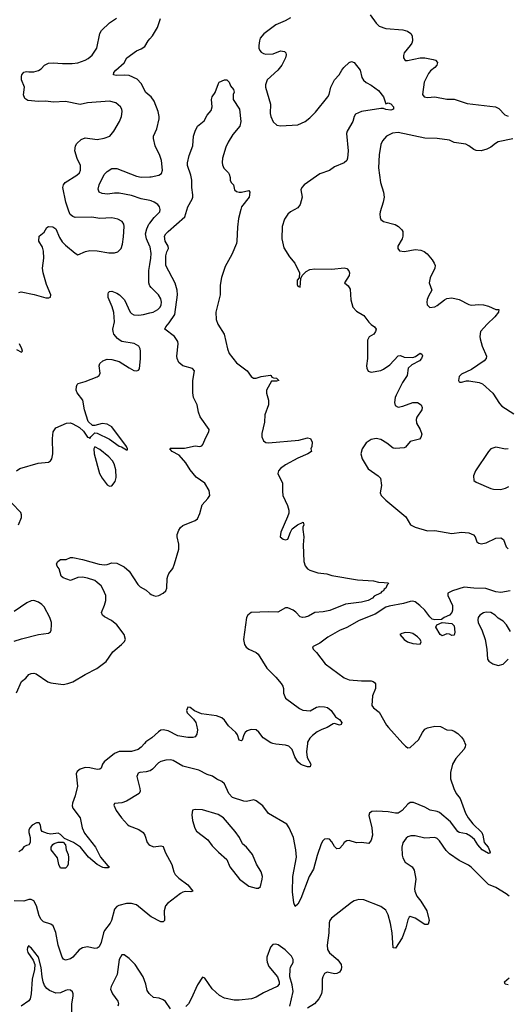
# Model space of a CAD drawing. Header units: inches. Extents: x 2134017 to 2292458, y 756222 to 916513.
# Tile 303 of 387: x 2238935 to 2242924, y 827865 to 835922. Entities that reach past the tile are written whole.
import ezdxf

# ---------------------------------------------------------------- set-up
doc = ezdxf.new("R2010")
doc.units = ezdxf.units.IN
doc.header["$MEASUREMENT"] = 0
for name, color, linetype in [('C2832', 7, 'Continuous'), ('C2833', 7, 'Continuous'), ('C2842', 7, 'Continuous'), ('C2843', 7, 'Continuous')]:
    doc.layers.add(name, color=color, linetype=linetype)

msp = doc.modelspace()

# ---------------------------------------------------------------- linework, layer by layer
at = {"layer": 'C2832', "color": 5}
for points, elevation in [([(2239956.3, 830000), (2239930, 829968.7), (2239905.7, 829950), (2239850, 829934.5), (2239750, 829934.2), (2239710, 829916.5), (2239624.9, 829850), (2239611.6, 829830), (2239602.4, 829797.6), (2239591.8, 829788.2), (2239570, 829785.4), (2239510, 829800.3), (2239470, 829802.2), (2239430.4, 829790), (2239406, 829770), (2239397.6, 829750), (2239407, 829650), (2239389.1, 829570), (2239368.2, 829510), (2239365.5, 829490), (2239369, 829470), (2239429.1, 829390), (2239445.2, 829310), (2239465.9, 829265.9), (2239556.3, 829150), (2239594.9, 829070), (2239657.5, 828997.5), (2239671, 828990), (2239658, 828982), (2239630, 828981.3), (2239614, 828986), (2239570, 829008.9), (2239497.6, 829070), (2239432.4, 829152.4), (2239375.6, 829190), (2239302.5, 829222.5), (2239270, 829255.8), (2239250, 829264.7), (2239190, 829258.7), (2239163, 829263), (2239120.3, 829280.3), (2239112.2, 829292.2), (2239105.1, 829330), (2239094.5, 829350), (2239071.5, 829351.5), (2239036, 829330), (2239018, 829310), (2239011.3, 829290), (2239011.3, 829270), (2239022, 829230), (2239022, 829190), (2239011.3, 829170), (2238990, 829165.2), (2238970, 829152.7), (2238954, 829130), (2238927.4, 829112.6)], 240), ([(2240000, 829775.6), (2239970, 829766.4), (2239917, 829763), (2239903.6, 829756.4), (2239893.7, 829730), (2239917.2, 829630), (2239919.6, 829610), (2239913.1, 829590), (2239810, 829528.6), (2239770, 829513.7), (2239711.3, 829508.7), (2239704.7, 829495.3), (2239724.9, 829450), (2239768, 829390), (2239817.2, 829337.2), (2239830, 829326.4), (2239910, 829295.8), (2239945.5, 829270), (2239957.6, 829250), (2239978.4, 829190), (2239991.7, 829171.7), (2240000, 829168.2)], 260), ([(2240000, 828589.7), (2239890, 828679.2), (2239850, 828689.8), (2239810, 828690.9), (2239746, 828674), (2239730, 828666), (2239710, 828643.7), (2239685.3, 828550), (2239676, 828530), (2239630.3, 828470), (2239620.2, 828450), (2239600.7, 828370), (2239584.1, 828335.9), (2239570, 828324.4), (2239550, 828322), (2239490, 828334.8), (2239450, 828327.4), (2239421.7, 828310), (2239368.7, 828250), (2239350, 828236.8), (2239310, 828225.6), (2239294.2, 828234.2), (2239283, 828250), (2239249.7, 828350.3), (2239230, 828453.2), (2239210, 828506.6), (2239190, 828521.3), (2239130, 828539.7), (2239110, 828558.7), (2239095.3, 828590), (2239073.6, 828670), (2239050, 828712), (2239030, 828722.9), (2239010, 828722.4), (2238970, 828709.8), (2238890, 828712.4)], 260), ([(2239360.5, 827750), (2239360.9, 827870), (2239372.7, 827932.7), (2239372.8, 827950), (2239366.3, 827966.3), (2239350, 827980.7), (2239330, 827984.7), (2239310, 827979.7), (2239270, 827959.8), (2239230, 827957.7), (2239178.4, 827978.4), (2239155.9, 827995.9), (2239139.4, 828019.4), (2239128, 828050), (2239118.3, 828090), (2239110, 828166), (2239089.2, 828250), (2239030, 828328.7), (2239016.5, 828336.5), (2239010, 828348), (2238998, 828330), (2238996, 828310), (2239002.8, 828290), (2239045.5, 828225.5), (2239058.8, 828190), (2239056.3, 828150), (2239038.4, 828070), (2239030.4, 827950), (2239021.6, 827910), (2239010, 827892.7), (2238948.5, 827851.5)], 280), ([(2240000, 827948.4), (2239993.9, 827953.9), (2239978.8, 827978.8), (2239966.4, 828030), (2239944.1, 828090), (2239881, 828190), (2239830, 828241.3), (2239790, 828269.3), (2239770, 828269.2), (2239748.1, 828231.9), (2239731.7, 828108.3), (2239682.8, 828010), (2239679, 827990), (2239693.4, 827950), (2239739.3, 827890), (2239742.4, 827870), (2239737.1, 827850)], 280)]:
    msp.add_lwpolyline(points, dxfattribs=dict(at, elevation=elevation))
at = {"layer": 'C2832', "color": 5, "elevation": 240}
msp.add_lwpolyline([(2239270, 828979), (2239255.1, 829010), (2239244.8, 829064.8), (2239194, 829130), (2239194, 829150), (2239206.3, 829173.7), (2239218, 829182), (2239249.1, 829190.9), (2239290, 829191.3), (2239310.5, 829170.5), (2239314.8, 829130), (2239331.9, 829091.9), (2239334.4, 829065.6), (2239330.5, 829009.5), (2239321, 828990), (2239310, 828979)], close=True, dxfattribs=at)
at = {"layer": 'C2833', "color": 5}
for points, elevation in [([(2238928, 833690), (2238946, 833694), (2239054.6, 833674.6), (2239150, 833647.3), (2239174.6, 833645.4), (2239188.4, 833651.6), (2239189, 833670), (2239154, 833754), (2239126.2, 833850), (2239123.1, 833890), (2239131.9, 833970), (2239128.8, 834028.8), (2239121, 834061), (2239092.7, 834110), (2239094, 834150), (2239136, 834184), (2239157.2, 834222.8), (2239170, 834230.6), (2239206.8, 834226.8), (2239230.8, 834210), (2239260.8, 834140.8), (2239284, 834104), (2239310, 834077), (2239390, 834010.6), (2239410, 833998.8), (2239474.8, 834025.2), (2239510, 834034.4), (2239568.5, 834031.5), (2239665.4, 834014.6), (2239710, 834014.9), (2239737.2, 834022.8), (2239765.6, 834050), (2239775.4, 834084.6), (2239783.9, 834143.9), (2239789.6, 834229.6), (2239787, 834250), (2239772.3, 834270), (2239739, 834290), (2239690, 834300.4), (2239590, 834294.6), (2239525.9, 834305.9), (2239390, 834304.2), (2239370, 834311.6), (2239349.2, 834329.2), (2239336.5, 834356.5), (2239313.3, 834430), (2239288.5, 834550), (2239292.7, 834570), (2239307.6, 834590), (2239402.7, 834650), (2239423.1, 834670), (2239433.6, 834690), (2239431.6, 834730), (2239406.5, 834786.5), (2239387.5, 834850), (2239390.6, 834889.4), (2239403.5, 834910), (2239439, 834941), (2239470, 834954.8), (2239570, 834942.7), (2239627.3, 834952.7), (2239672, 834970), (2239704.2, 835010), (2239751, 835089), (2239767.6, 835130), (2239773.3, 835170), (2239769.6, 835190), (2239758.7, 835210), (2239721.5, 835241.5), (2239670, 835256), (2239490, 835241.4), (2239430, 835229), (2239310, 835252.9), (2239210, 835247), (2239150, 835255.6), (2239090, 835251.2), (2239001, 835261), (2238978, 835278), (2238967.3, 835307.3), (2238974.5, 835370), (2238951.3, 835430), (2238950, 835458), (2238953.3, 835470), (2238970, 835492.7), (2238990, 835499.1), (2239010, 835494), (2239050, 835494), (2239090, 835504.9), (2239110, 835518.8), (2239137.2, 835550), (2239170, 835566.4), (2239210, 835570.2), (2239284.4, 835564.4), (2239364.8, 835564.8), (2239410, 835569.2), (2239470, 835590.3), (2239495.4, 835604.6), (2239528, 835632), (2239567.1, 835690), (2239590.8, 835809.2), (2239605.5, 835834.5), (2239670, 835894.9), (2239726.7, 835933.3)], 280), ([(2240000, 835298.4), (2239967, 835327), (2239930, 835400.4), (2239896.7, 835436.6), (2239830, 835465.3), (2239790, 835468.9), (2239725.1, 835465.1), (2239702, 835470), (2239706.6, 835490), (2239720.9, 835510), (2239789.5, 835570), (2239812.3, 835610), (2239890, 835667.7), (2239930, 835683.1), (2239957.7, 835702.3), (2239986, 835750), (2240000, 835765.8)], 260), ([(2240000, 834441.2), (2239930, 834455.2), (2239850, 834483.2), (2239750, 834503.4), (2239710, 834502.8), (2239654, 834494), (2239610, 834499.5), (2239584, 834510), (2239576.5, 834536.5), (2239585.6, 834570), (2239625.7, 834654.3), (2239650, 834679.1), (2239690, 834704), (2239730, 834704.9), (2239890, 834642), (2239930, 834632.2), (2240000, 834636.3)], 260), ([(2240000, 834067.1), (2239971.8, 834130), (2239965.5, 834170), (2239974.6, 834210), (2239992.1, 834247.9), (2240000, 834257.9)], 260), ([(2240000, 833745.6), (2239996.9, 833750), (2239991, 833770), (2239991.6, 833870), (2240000, 833918.8)], 260), ([(2238909.2, 832230), (2238935.3, 832250), (2239086, 832294), (2239170, 832302), (2239188.2, 832311.8), (2239198, 832330), (2239206.9, 832370), (2239204.4, 832495.6), (2239210, 832551), (2239230, 832582), (2239319.1, 832620.9), (2239350, 832622.4), (2239370, 832616.4), (2239425.7, 832585.7), (2239456.4, 832556.4), (2239490, 832504.7), (2239502, 832502), (2239510, 832494), (2239518, 832510), (2239550, 832542), (2239570, 832538), (2239670.7, 832490.7), (2239750, 832431.3), (2239766.8, 832426.8), (2239810, 832402), (2239816.4, 832403.6), (2239818, 832410), (2239808, 832430), (2239688.7, 832590), (2239651.6, 832611.6), (2239610, 832618), (2239550, 832602), (2239530, 832602), (2239494.7, 832634.7), (2239464.2, 832730), (2239451.2, 832810), (2239404.4, 832870), (2239397.7, 832890), (2239400.7, 832919.3), (2239404.4, 832935.6), (2239414.9, 832945.1), (2239470, 832960.3), (2239570, 832999.3), (2239586, 833010), (2239593.6, 833030), (2239584.7, 833090), (2239591.2, 833108.8), (2239616, 833130), (2239650, 833143.7), (2239690, 833141.7), (2239750, 833126.3), (2239830, 833073.7), (2239870, 833052.7), (2239892.3, 833047.7), (2239906.3, 833053.7), (2239914, 833066), (2239923.5, 833150), (2239922.6, 833210), (2239919.7, 833230), (2239909.8, 833249.8), (2239872.8, 833272.8), (2239770, 833289.8), (2239756.4, 833296.4), (2239734, 833314), (2239705.7, 833350), (2239698.5, 833370), (2239697.6, 833390), (2239710.6, 833450), (2239705.2, 833525.2), (2239692.9, 833572.9), (2239659, 833650), (2239660.2, 833679.8), (2239662, 833690), (2239670, 833698), (2239690, 833701), (2239730, 833684), (2239750.7, 833670), (2239792.2, 833630), (2239839.5, 833530), (2239850, 833518.7), (2239870, 833508), (2239910, 833504.7), (2239949.2, 833509.2), (2240000, 833522.9)], 260), ([(2238910, 833222), (2238950, 833202), (2238958, 833210), (2238954, 833230), (2238934, 833270)], 280), ([(2238925.3, 831790), (2238949.7, 831850), (2238951.3, 831870), (2238943.5, 831890), (2238870, 831965.1)], 260), ([(2238910, 830413), (2238950, 830506), (2238985.1, 830534.9), (2239010, 830562.8), (2239030, 830573), (2239050, 830575.5), (2239070, 830570.4), (2239164.2, 830504.2), (2239190, 830494.9), (2239290, 830482.4), (2239330, 830490.2), (2239370, 830504.7), (2239470, 830564), (2239566.7, 830613.3), (2239643.7, 830670), (2239697.2, 830750), (2239769.2, 830810), (2239789.2, 830830), (2239801.2, 830850), (2239789.3, 830890), (2239729.5, 830970), (2239686.7, 831006.7), (2239630, 831036), (2239613.2, 831050), (2239604, 831070), (2239629.5, 831130.5), (2239640.9, 831170), (2239639.3, 831210), (2239618.3, 831258.3), (2239600.9, 831290), (2239570, 831318), (2239550, 831332), (2239490, 831352), (2239450, 831359.5), (2239410, 831357), (2239350, 831332.7), (2239290, 831354), (2239274, 831370), (2239259, 831430), (2239242, 831450), (2239235.3, 831470), (2239248, 831490), (2239270, 831504.7), (2239314.6, 831505.4), (2239350, 831522), (2239370, 831522), (2239450, 831504), (2239586.4, 831466.4), (2239630, 831461.6), (2239650, 831463.8), (2239690, 831478.4), (2239730, 831475.5), (2239790, 831443.7), (2239830, 831410.3), (2239901.7, 831301.7), (2239920.9, 831280.9), (2239970, 831253.8), (2240000, 831228.1)], 240), ([(2238890, 830835.5), (2238950, 830855.3), (2239090.4, 830890.4), (2239170, 830901), (2239186.3, 830913.7), (2239192.3, 830927.7), (2239196.3, 830970), (2239195.1, 830990), (2239183.1, 831030), (2239136.7, 831116.7), (2239117.3, 831137.3), (2239090, 831156.4), (2239050, 831169.7), (2239030, 831166.9), (2238993, 831150), (2238890, 831079.1)], 260), ([(2240000, 830034.7), (2239967.1, 830012.9), (2239956.3, 830000)], 240)]:
    msp.add_lwpolyline(points, dxfattribs=dict(at, elevation=elevation))
at = {"layer": 'C2833', "color": 5, "elevation": 260}
msp.add_lwpolyline([(2239550, 832428), (2239541, 832410), (2239543.8, 832370), (2239589.2, 832210), (2239610.3, 832170), (2239650, 832117.1), (2239670, 832105.5), (2239690, 832107.7), (2239716.4, 832143.6), (2239723.3, 832176.7), (2239721.3, 832238.7), (2239707.5, 832287.5), (2239693.3, 832313.3), (2239663.8, 832343.8), (2239590, 832405.2)], close=True, dxfattribs=at)
at = {"layer": 'C2842', "color": 5}
for points, elevation in [([(2242577.3, 830000), (2242580.8, 829990), (2242579.5, 829970), (2242568.8, 829951.2), (2242502.6, 829877.4), (2242474.4, 829830), (2242458.7, 829761.3), (2242458.3, 829710), (2242486.4, 829630), (2242506.4, 829590), (2242538, 829550), (2242582.4, 829430), (2242603.1, 829390), (2242640.8, 829340.8), (2242714.4, 829270), (2242724.7, 829250), (2242735.8, 829190), (2242767.4, 829150), (2242784.9, 829110), (2242778.7, 829101.3), (2242770, 829099.6), (2242719.7, 829130), (2242681.7, 829170), (2242654.8, 829214.8), (2242622.4, 829242.4), (2242590, 829259.7), (2242531, 829271), (2242518.9, 829278.9), (2242459.5, 829359.5), (2242370, 829433.6), (2242350, 829443.2), (2242293.1, 829453.1), (2242250, 829477.4), (2242155.8, 829515.8), (2242130, 829516.4), (2242110, 829504), (2242063.1, 829450), (2242030, 829429.8), (2242010, 829428.9), (2241950, 829440.7), (2241904.1, 829444.1), (2241850, 829446.8), (2241816.7, 829443.3), (2241797.1, 829430), (2241792.2, 829410), (2241815.8, 829310), (2241821.3, 829250), (2241810, 829208.7), (2241790, 829182), (2241730, 829189.2), (2241690, 829186), (2241630, 829205.2), (2241610, 829204), (2241590.6, 829189.4), (2241578.8, 829170), (2241550, 829139.3), (2241530, 829138), (2241510, 829156), (2241490, 829195.1), (2241470, 829215.6), (2241450, 829219.6), (2241430, 829216.2), (2241416, 829204), (2241402.4, 829177.6), (2241370, 829082.7), (2241338.9, 828970), (2241302.3, 828910), (2241234.6, 828730), (2241210, 828684), (2241190, 828666), (2241176.6, 828696.6), (2241166.7, 828786.7), (2241170.9, 828910), (2241198.7, 829070), (2241195.1, 829130), (2241175.6, 829230), (2241139.5, 829310), (2241119.4, 829339.4), (2240970, 829427.3), (2240922.9, 829490), (2240870, 829531.1), (2240850, 829538.5), (2240790, 829526.2), (2240770, 829527.8), (2240676.9, 829556.9), (2240645.1, 829590), (2240609.5, 829670), (2240590, 829687.3), (2240547.1, 829707.1), (2240511.3, 829731.3), (2240470, 829746), (2240401, 829781), (2240270, 829814.7), (2240190, 829859.7), (2240170, 829865.7), (2240130, 829863.9), (2240090, 829852), (2240070, 829841), (2240021.7, 829790), (2240003.4, 829776.6), (2240000, 829775.6)], 260), ([(2241289.2, 830000), (2241282, 829930), (2241286, 829886), (2241315.8, 829830), (2241310.3, 829809.7), (2241290, 829809.8), (2241250, 829822.2), (2241232.3, 829830), (2241210, 829849.7), (2241186, 829890), (2241162.8, 829950), (2241137.5, 829977.5), (2241110, 829986.3), (2241030, 829993.6), (2241005.9, 830000)], 240), ([(2242070.5, 830000), (2242090, 829978.4), (2242110, 829963.1), (2242130, 829967.2), (2242165.1, 830000)], 260), ([(2242938, 828750), (2242915.1, 828770), (2242830, 828821.4), (2242770, 828844.4), (2242628.6, 828988.6), (2242605.3, 829005.3), (2242530, 829043.5), (2242450, 829095.5), (2242423, 829123), (2242370, 829203), (2242350, 829221.3), (2242330, 829229.7), (2242250, 829225.3), (2242170, 829244.4), (2242135.2, 829244.8), (2242110, 829235.4), (2242095.6, 829224.4), (2242070, 829186.6), (2242061.2, 829150), (2242065.1, 829085.1), (2242070, 829064.9), (2242089.4, 829029.4), (2242144.9, 828990), (2242162.6, 828962.6), (2242175.6, 828890), (2242166, 828810), (2242168.8, 828790), (2242184.2, 828750), (2242217, 828710), (2242266, 828630), (2242284.9, 828550), (2242278, 828522), (2242270, 828517.2), (2242250, 828519.5), (2242170, 828569.6), (2242130, 828582.7), (2242122.4, 828577.6), (2242110, 828555.3), (2242094, 828490), (2242063.7, 828410), (2242010, 828325.2), (2241990, 828328.7), (2241982, 828450), (2241967.5, 828527.5), (2241950, 828597), (2241930, 828635.8), (2241890, 828666.4), (2241750, 828719.7), (2241710, 828723.5), (2241670, 828711.2), (2241650, 828699.7), (2241486.4, 828570), (2241471.8, 828550), (2241466.7, 828533.3), (2241462.9, 828450), (2241450.2, 828350.2), (2241454.1, 828314.1), (2241470, 828286), (2241536.4, 828230), (2241552.4, 828210), (2241564.4, 828190), (2241568.2, 828170), (2241565.5, 828150), (2241550, 828129.4), (2241530, 828118), (2241510, 828114.5), (2241450, 828127.3), (2241430, 828117), (2241414, 828090), (2241408.7, 828070), (2241408.7, 827990), (2241403.1, 827950), (2241382.4, 827910), (2241345.5, 827870), (2241290, 827835.1)], 280), ([(2240000, 829168.2), (2240030, 829155.3), (2240090, 829162.4), (2240110, 829156.3), (2240126, 829110), (2240180.8, 829010), (2240196.5, 828950), (2240207.7, 828927.7), (2240237, 828897), (2240310, 828844), (2240351.3, 828790), (2240334.4, 828785.6), (2240290, 828787.3), (2240270, 828783.6), (2240250, 828773.3), (2240145.5, 828690), (2240128.4, 828670), (2240116.4, 828630), (2240118.8, 828550), (2240110, 828539), (2240090, 828541.2), (2240010, 828581.6), (2240000, 828589.7)], 260), ([(2241145.3, 827850), (2241171.4, 827971.4), (2241165.2, 828025.2), (2241143.7, 828090), (2241146.8, 828153.2), (2241149.3, 828170), (2241171.1, 828208.9), (2241172.4, 828232.4), (2241158.7, 828258.7), (2241107, 828310), (2241050, 828353), (2241030, 828358.4), (2241005.2, 828354.8), (2240986, 828334), (2240957.6, 828250), (2240957.6, 828230), (2240960.4, 828210), (2240974.2, 828174.2), (2241044.7, 828090), (2241058, 828050), (2241058, 828030), (2241041, 828010), (2240930, 827958.4), (2240870, 827924.5), (2240830.4, 827909.6), (2240730, 827899.5), (2240690, 827900.7), (2240610, 827914.5), (2240570, 827936.2), (2240510, 827992), (2240450, 828079), (2240430, 828088.7), (2240390, 828026), (2240338.9, 827910), (2240316.5, 827870), (2240293.3, 827846.7)], 280), ([(2242930, 828023.7), (2242906, 828030), (2242900.9, 828050), (2242938, 828082)], 280), ([(2240169.7, 827829.7), (2240127.6, 827887.6), (2240110, 827902.7), (2240075.9, 827915.9), (2240030, 827922), (2240000, 827948.4)], 280)]:
    msp.add_lwpolyline(points, dxfattribs=dict(at, elevation=elevation))
at = {"layer": 'C2842', "color": 5, "elevation": 280}
msp.add_lwpolyline([(2240370, 829460.7), (2240350, 829453.2), (2240343.9, 829416.1), (2240347.8, 829370), (2240367.6, 829307.6), (2240382.3, 829282.3), (2240474.4, 829210), (2240510, 829162.8), (2240560.7, 829110), (2240630, 829051), (2240654, 828990), (2240734, 828890), (2240810, 828833), (2240870, 828816), (2240890, 828816), (2240904, 828830), (2240918.4, 828890), (2240920.7, 828910), (2240910, 828949), (2240872.8, 829012.8), (2240839.6, 829090), (2240791.8, 829150), (2240759.1, 829179.1), (2240733.6, 829230), (2240699, 829279), (2240601.1, 829390), (2240559.2, 829419.2), (2240430, 829456.8)], close=True, dxfattribs=at)
at = {"layer": 'C2843', "color": 5}
for points, elevation in [([(2241802.5, 835962.5), (2241850, 835894), (2241876.4, 835870), (2241930, 835850.2), (2242070, 835838), (2242107.7, 835827.7), (2242134, 835810), (2242145.5, 835790), (2242148.2, 835750), (2242143, 835730), (2242130.6, 835710), (2242080.5, 835650), (2242074, 835630), (2242074.8, 835610), (2242087.5, 835587.5), (2242107.5, 835587.5), (2242210, 835608.8), (2242250, 835610.3), (2242317.4, 835597.4), (2242336, 835590), (2242352.5, 835572.5), (2242347.7, 835550), (2242330.5, 835530), (2242296.2, 835503.8), (2242278.4, 835481.6), (2242243.7, 835410), (2242230.6, 835310), (2242244, 835290), (2242270, 835286.5), (2242330, 835289.4), (2242430, 835271.8), (2242490, 835272.8), (2242596.8, 835236.8), (2242828.5, 835208.5), (2242855.1, 835195.1), (2242904.4, 835144.4), (2242930, 835133)], 280), ([(2240000, 835765.8), (2240021.5, 835790), (2240061.5, 835858.5), (2240087.3, 835932.7)], 260), ([(2241150, 835937.6), (2241107.4, 835912.6), (2241030, 835879.7), (2240932.6, 835807.4), (2240902.4, 835770), (2240895.8, 835750), (2240892.4, 835710), (2240892.4, 835690), (2240899.3, 835670), (2240910, 835656.3), (2240930, 835645.3), (2240950, 835640.3), (2241010, 835641.7), (2241070, 835667.7), (2241102, 835662), (2241111.3, 835650), (2241114.4, 835634.4), (2241110.4, 835610), (2241078.4, 835550), (2241048.2, 835510), (2240960.3, 835430), (2240947.2, 835390), (2240947.3, 835370), (2240987.6, 835230), (2240984.8, 835155.2), (2240989.2, 835130), (2241010, 835084.9), (2241037.8, 835057.8), (2241070, 835053), (2241210, 835062.3), (2241270, 835090.2), (2241310, 835119.4), (2241355.3, 835164.7), (2241456.5, 835290), (2241465.5, 835310), (2241479.8, 835370), (2241510, 835430.4), (2241549.6, 835470), (2241569.7, 835510), (2241585.6, 835530), (2241630, 835570.7), (2241650, 835580.7), (2241670, 835570.7), (2241721, 835510), (2241734.4, 835450), (2241747, 835427), (2241769, 835409), (2241810, 835387.2), (2241870, 835342.3), (2241910.4, 835290), (2241930, 835234), (2241950, 835241), (2241970, 835234), (2241993.4, 835210), (2241994, 835190), (2241970, 835182.9), (2241930, 835186.3), (2241910, 835195.3), (2241890, 835196), (2241732, 835170), (2241682.8, 835150), (2241670.8, 835130), (2241659.1, 835090), (2241613.4, 835010), (2241607.7, 834990), (2241622, 834850), (2241618, 834790), (2241610.5, 834770), (2241588.5, 834751.5), (2241510, 834716.9), (2241470, 834686.6), (2241390, 834660.4), (2241262.4, 834570), (2241243, 834550), (2241235.5, 834530), (2241244.9, 834470), (2241230.4, 834409.6), (2241210, 834382.7), (2241150.3, 834349.7), (2241128, 834330), (2241100.4, 834290), (2241082.4, 834230), (2241079.3, 834130), (2241095.5, 834055.5), (2241141.1, 833981.1), (2241186, 833930), (2241224.7, 833850), (2241222, 833810), (2241206, 833790), (2241205.4, 833754.6), (2241210, 833742), (2241230, 833734), (2241235.3, 833804.7), (2241246, 833830), (2241278.6, 833861.4), (2241310, 833879.1), (2241350, 833884.4), (2241490, 833880.4), (2241590, 833890.6), (2241610, 833886), (2241627.5, 833867.5), (2241634, 833850), (2241630.7, 833830), (2241591.3, 833770), (2241623.1, 833743.1), (2241637.4, 833717.4), (2241644.9, 833630), (2241659.1, 833570), (2241690, 833537.3), (2241750, 833502.8), (2241790, 833446), (2241810, 833426.8), (2241838, 833410), (2241851.3, 833390), (2241846, 833370), (2241831, 833350), (2241793.7, 833326.3), (2241780.5, 833299.5), (2241781.7, 833150), (2241773, 833090), (2241774, 833070), (2241784.9, 833044.9), (2241810, 833038.8), (2241890, 833052.7), (2241910, 833061.6), (2241962.2, 833097.8), (2242030, 833170.6), (2242050, 833173), (2242081.7, 833161.7), (2242150, 833159), (2242173.9, 833166.1), (2242210, 833194.4), (2242224.1, 833184.1), (2242230, 833171.3), (2242221.7, 833150), (2242205.3, 833130), (2242142.8, 833097.2), (2242112.2, 833070), (2242103.7, 833010), (2242067, 832953), (2242015.8, 832850), (2242007, 832830), (2242000.4, 832790), (2242005.7, 832765.7), (2242030, 832750.5), (2242070, 832758.4), (2242150, 832790.4), (2242190, 832790.4), (2242219.3, 832770), (2242228, 832750), (2242225.5, 832730), (2242183, 832670), (2242178.4, 832650), (2242181.4, 832621.4), (2242210.4, 832570), (2242225.5, 832530), (2242216.7, 832503.3), (2242204.7, 832490), (2242130, 832469.6), (2242090, 832424), (2242080.7, 832419.3), (2242010, 832412.7), (2241990, 832416), (2241937.3, 832457.3), (2241890, 832486.9), (2241850, 832494), (2241810, 832486), (2241770, 832460.9), (2241736.4, 832410), (2241724.9, 832370), (2241736.5, 832330), (2241787.1, 832247.1), (2241866.8, 832190), (2241886.8, 832170), (2241894, 832110), (2241884, 832050), (2241891, 832030), (2241930.8, 831990), (2242094.4, 831854.4), (2242131.3, 831790), (2242171.3, 831770), (2242270, 831740.9), (2242330, 831742.3), (2242470, 831717.1), (2242550, 831728.8), (2242610, 831722), (2242647, 831707), (2242660.5, 831690), (2242674.9, 831650), (2242690, 831639.5), (2242710, 831634.3), (2242750, 831640.2), (2242830, 831678.5), (2242870, 831682.6), (2242891.8, 831670), (2242914, 831610), (2242930, 831591.7)], 260), ([(2240000, 831228.1), (2240010, 831219.6), (2240029.3, 831209.3), (2240050, 831206), (2240074.5, 831210), (2240109.8, 831230.2), (2240129.7, 831250), (2240139.7, 831270), (2240141.3, 831350), (2240146.6, 831370), (2240155.8, 831390), (2240188.4, 831431.6), (2240202.9, 831470), (2240236.8, 831590), (2240237.2, 831630), (2240222.9, 831690), (2240224.4, 831710), (2240236.2, 831743.8), (2240250, 831768), (2240270, 831784.4), (2240370, 831824), (2240390, 831838), (2240410, 831882), (2240428, 831952), (2240474.9, 832005.1), (2240489.6, 832030), (2240486, 832070), (2240448.4, 832128.4), (2240380, 832180), (2240330, 832237.4), (2240295.6, 832295.6), (2240238.8, 832358.8), (2240182, 832390), (2240163.7, 832410), (2240170, 832417.3), (2240283.6, 832416.4), (2240370, 832434.6), (2240410, 832430.4), (2240425.4, 832434.6), (2240434.2, 832445.8), (2240456.8, 832503.2), (2240482, 832550), (2240484.4, 832570), (2240411.5, 832671.5), (2240397.8, 832710), (2240388.1, 832770), (2240358, 832830), (2240351.2, 832870), (2240352.8, 832970), (2240366.3, 833050), (2240348.5, 833068.5), (2240270, 833088.7), (2240238, 833118), (2240223.1, 833150), (2240221.1, 833170), (2240231.3, 833270), (2240227.6, 833290), (2240200.7, 833330), (2240122, 833390), (2240129.6, 833410), (2240158.6, 833441.4), (2240204.1, 833510), (2240226.2, 833670), (2240222.3, 833710), (2240205.8, 833765.8), (2240129.8, 833910), (2240131.3, 833990), (2240138.6, 834021.4), (2240151.8, 834050), (2240149.6, 834070), (2240126.2, 834110), (2240119.6, 834150), (2240129.6, 834170), (2240149.6, 834190), (2240285.1, 834310), (2240309.6, 834390.4), (2240345.7, 834454.3), (2240351.5, 834470), (2240351.6, 834490), (2240342.6, 834550), (2240343.1, 834610), (2240334.7, 834650), (2240308.4, 834730), (2240307.1, 834750), (2240320.7, 834810), (2240352.7, 834890), (2240356, 834970), (2240369.4, 835010), (2240389.4, 835050), (2240445.6, 835094.4), (2240470, 835141), (2240501.5, 835178.5), (2240509.4, 835210), (2240505.2, 835270), (2240509.2, 835290), (2240534, 835326), (2240560.2, 835399.8), (2240568, 835410), (2240609.5, 835430.5), (2240630, 835430.8), (2240650, 835411.3), (2240660.5, 835380.5), (2240684.7, 835350), (2240690.7, 835330), (2240681, 835310), (2240682.8, 835270), (2240734, 835190), (2240743.1, 835090), (2240736.4, 835050), (2240678.6, 834981.4), (2240639.9, 834920.1), (2240621.5, 834878.5), (2240595.6, 834790), (2240592.2, 834752.2), (2240595.3, 834735.3), (2240606.4, 834706.4), (2240644, 834670), (2240650, 834658), (2240657.3, 834630), (2240656, 834610), (2240666, 834590), (2240684.7, 834570), (2240691.3, 834530), (2240710, 834516), (2240730, 834511), (2240750, 834511), (2240810, 834524.7), (2240818.8, 834510), (2240812.7, 834470), (2240750.4, 834390), (2240743.8, 834370), (2240725.3, 834294.7), (2240716, 834224), (2240712.4, 834110), (2240708, 834090), (2240670, 833999.6), (2240616.7, 833903.3), (2240586.9, 833813.1), (2240576.3, 833750), (2240575, 833670), (2240538.9, 833530), (2240542.7, 833470), (2240556.9, 833430), (2240609.1, 833350), (2240634, 833230), (2240648.3, 833190), (2240710, 833113.1), (2240794.9, 833050), (2240830, 833003.1), (2240848.6, 832988.6), (2240870, 832988), (2240910, 833003.1), (2240986, 833014), (2240993.4, 833010), (2240998, 832998), (2241010.5, 832990.5), (2241034.8, 832990), (2241054.9, 832970), (2241035.8, 832964.2), (2240995.3, 832964.7), (2240955.5, 832890), (2240954.8, 832865.2), (2240969.3, 832810), (2240970.2, 832770), (2240939.3, 832690), (2240937, 832630), (2240916.4, 832536.4), (2240916.3, 832510), (2240930, 832475.8), (2240950, 832462), (2240970, 832459.7), (2241218, 832482), (2241290, 832500.7), (2241314, 832494), (2241326.4, 832466.4), (2241326, 832430), (2241318, 832410), (2241322, 832390), (2241292, 832370), (2241210, 832334), (2241110, 832279.3), (2241068.7, 832250), (2241051.8, 832230), (2241047.2, 832210), (2241085.3, 832130), (2241084.5, 832064.5), (2241088.9, 832030), (2241126.5, 831946.5), (2241137.8, 831910), (2241135.8, 831884.2), (2241126, 831854), (2241070.6, 831730), (2241067.3, 831690), (2241090, 831671), (2241110, 831666), (2241129, 831671), (2241149.4, 831730), (2241164.9, 831755.1), (2241209, 831790), (2241254, 831810), (2241258.8, 831790), (2241250.5, 831770), (2241250.5, 831749.5), (2241260.3, 831690), (2241253.7, 831626.3), (2241258.5, 831490), (2241270, 831452.7), (2241290, 831428.8), (2241310, 831416.5), (2241374.7, 831394.7), (2241446.4, 831386.4), (2241490, 831373.4), (2241697.3, 831337.3), (2241830, 831330.4), (2241870, 831318.8), (2241918, 831318), (2241950, 831314), (2241952, 831310), (2241942, 831298), (2241931.3, 831270), (2241917.3, 831262.7), (2241910.7, 831250), (2241897, 831243), (2241886.8, 831230), (2241835.6, 831204.4), (2241820.5, 831190), (2241784.9, 831170), (2241730, 831156.4), (2241599.3, 831140.7), (2241472.5, 831087.5), (2241417.2, 831077.2), (2241350, 831071.6), (2241297.8, 831042.2), (2241270, 831032.1), (2241250, 831029.7), (2241230, 831035.1), (2241193.5, 831073.5), (2241171.1, 831090), (2241130, 831108.2), (2241110, 831110.6), (2241045.8, 831074.2), (2240970, 831077.5), (2240828.8, 831071.2), (2240802.8, 831050), (2240790.6, 831030), (2240764.9, 830850), (2240774, 830810), (2240788.3, 830788.3), (2240810, 830770.7), (2240870, 830743.8), (2240885.5, 830730), (2240957.2, 830617.2), (2241030, 830542), (2241073.4, 830490), (2241088.3, 830468.3), (2241093, 830450), (2241093.4, 830410), (2241110.7, 830370), (2241224.6, 830284.6), (2241252.4, 830272.4), (2241312.7, 830267.3), (2241363.5, 830296.5), (2241390, 830302.4), (2241430, 830300.3), (2241454, 830294), (2241484, 830270), (2241518.8, 830218.8), (2241550, 830194.8), (2241570.8, 830170), (2241564.7, 830155.3), (2241550.7, 830149.3), (2241510, 830164), (2241499.8, 830160.2), (2241450, 830129.3), (2241405.8, 830114.2), (2241370, 830095.1), (2241330, 830064.5), (2241310, 830042.9), (2241290.3, 830010), (2241289.2, 830000)], 240), ([(2240000, 834636.3), (2240010, 834636.9), (2240073.2, 834650), (2240095.3, 834664.7), (2240103.9, 834690), (2240094.2, 834770), (2240081.4, 834810), (2240043.5, 834890), (2240029.8, 834950), (2240029.7, 834970), (2240057.6, 835030), (2240076.4, 835110), (2240077.2, 835130), (2240067.2, 835170), (2240035.2, 835255.2), (2240010, 835289.7), (2240000, 835298.4)], 260), ([(2242970, 834948.3), (2242850, 834921.3), (2242827.3, 834910), (2242790, 834879.3), (2242756.7, 834863.3), (2242710, 834849.6), (2242670, 834851.3), (2242650, 834859.7), (2242609.7, 834890), (2242583.6, 834903.6), (2242490, 834916.8), (2242450, 834936.2), (2242350, 834949), (2242250, 834953.5), (2242030, 834998.5), (2241985.4, 834994.6), (2241934.9, 834970), (2241902.6, 834930), (2241890, 834902), (2241876.7, 834816.7), (2241869.1, 834710), (2241887.6, 834590), (2241910.3, 834510), (2241915.6, 834470), (2241908, 834430), (2241883.2, 834350), (2241880.3, 834330), (2241883.6, 834303.6), (2241890, 834288.2), (2241910, 834272), (2242006.3, 834246.3), (2242034.9, 834230), (2242062, 834202), (2242068.4, 834190), (2242070.3, 834149.7), (2242064.4, 834130), (2242028, 834070), (2242027.7, 834050), (2242042.8, 834030), (2242084.2, 834024.2), (2242170, 834041.7), (2242216.5, 834036.5), (2242244.2, 834024.2), (2242267.2, 834007.2), (2242310, 833957.3), (2242326.4, 833930), (2242333.7, 833910), (2242331.8, 833890), (2242294, 833810), (2242284.9, 833770), (2242307.3, 833710), (2242279.3, 833660.7), (2242268.5, 833631.5), (2242265.5, 833610), (2242268.6, 833588.6), (2242290, 833568.2), (2242330, 833573), (2242350, 833583), (2242409.7, 833630.3), (2242430, 833639.5), (2242470, 833645.3), (2242530, 833633.7), (2242610, 833590.4), (2242630, 833586.7), (2242690, 833592.2), (2242730, 833588.4), (2242770, 833577.1), (2242829.2, 833550.8), (2242854, 833550), (2242851, 833530), (2242822.4, 833490), (2242758, 833430), (2242704.9, 833370), (2242698.8, 833330), (2242700.7, 833310), (2242718, 833250), (2242754.8, 833170), (2242750.5, 833149.5), (2242736, 833130), (2242630, 833060.9), (2242550, 833021.2), (2242530, 833002), (2242524, 832970), (2242530, 832958), (2242536, 832956), (2242550, 832954.8), (2242590, 832967.3), (2242610, 832967.3), (2242692.8, 832952.8), (2242721.1, 832941.1), (2242806.9, 832866.9), (2242860.6, 832780.6), (2242878.9, 832758.9), (2242978, 832698)], 280), ([(2240000, 834257.9), (2240036.3, 834303.7), (2240080.8, 834350), (2240085.3, 834370), (2240079.8, 834390), (2240066, 834410), (2240034.7, 834430), (2240010, 834439.2), (2240000, 834441.2)], 260), ([(2240000, 833918.8), (2240008.8, 833970), (2240009.9, 834009.9), (2240002.2, 834062.2), (2240000, 834067.1)], 260), ([(2240000, 833522.9), (2240026.6, 833530), (2240066.3, 833550), (2240084.7, 833570), (2240093.2, 833590), (2240095.3, 833610), (2240090, 833637), (2240069.7, 833670), (2240010, 833731.6), (2240000, 833745.6)], 260), ([(2242930, 832411.8), (2242910, 832407.8), (2242830, 832423.6), (2242790.3, 832409.7), (2242770.2, 832389.8), (2242662.6, 832230), (2242646.7, 832190), (2242650.5, 832150.5), (2242670, 832138), (2242790, 832084.9), (2242810, 832079.5), (2242870, 832077.1), (2242910, 832088), (2242936.9, 832103.1)], 280), ([(2242947.8, 831247.8), (2242870, 831234.9), (2242830, 831241.7), (2242747.5, 831267.5), (2242649.9, 831269.9), (2242570, 831279), (2242476.5, 831250), (2242436.9, 831230), (2242437.5, 831210), (2242475.8, 831130), (2242476, 831090), (2242469.2, 831070), (2242451.4, 831048.6), (2242408, 831030), (2242385.3, 831014.7), (2242330, 831011.5), (2242310, 831018), (2242290, 831035.8), (2242250, 831089.8), (2242209.7, 831130), (2242170, 831158.7), (2242150, 831163.5), (2242130, 831160.7), (2242075.6, 831144.4), (2241956.7, 831123.3), (2241930, 831114.5), (2241842.1, 831057.9), (2241713.4, 831006.6), (2241610, 830948.4), (2241550, 830924.8), (2241454.6, 830870), (2241390, 830821.1), (2241331, 830790), (2241336, 830770), (2241363.4, 830743.4), (2241434, 830650), (2241590, 830536.9), (2241630, 830521.7), (2241730, 830512.9), (2241810, 830511.8), (2241827.3, 830507.3), (2241838.7, 830498.7), (2241846.9, 830486.9), (2241847, 830450), (2241820.5, 830390), (2241817.1, 830310), (2241830.6, 830290), (2241875.1, 830255.1), (2241936.9, 830150), (2241952.9, 830130), (2242070.5, 830000)], 260), ([(2242950, 830917), (2242917.4, 830970), (2242890, 831000.7), (2242850, 831023.7), (2242824.2, 831050), (2242790, 831072.7), (2242750, 831074.6), (2242730.2, 831069.8), (2242699.5, 831050), (2242685.7, 831030), (2242681.7, 831010), (2242685.5, 830985.5), (2242717, 830930), (2242742.8, 830850), (2242756.5, 830770), (2242763, 830690), (2242772.7, 830672.7), (2242804.7, 830650), (2242850, 830638), (2242890, 830648), (2242930, 830690.6)], 280), ([(2241005.9, 830000), (2240990, 830004.2), (2240925.7, 830045.7), (2240892.1, 830092.1), (2240870, 830110.5), (2240830, 830115.2), (2240796.9, 830103.1), (2240780.3, 830090), (2240768.5, 830070), (2240753.8, 830026.2), (2240750, 830022), (2240730, 830026.6), (2240718.3, 830070), (2240703.5, 830090), (2240643.1, 830143.1), (2240610, 830191.2), (2240590, 830209.7), (2240545.7, 830225.7), (2240423.1, 830243.1), (2240365.6, 830265.6), (2240330, 830292.7), (2240310, 830297.2), (2240299.1, 830270), (2240305.5, 830250), (2240357.6, 830197.6), (2240375.8, 830170), (2240382.6, 830150), (2240388.7, 830110), (2240384.9, 830075.1), (2240370, 830054.5), (2240350.3, 830049.7), (2240310.2, 830049.8), (2240230, 830063.5), (2240150, 830103.7), (2240110, 830112.2), (2240090, 830108.2), (2240070, 830096), (2240015.2, 830044.8), (2240000, 830034.7)], 240), ([(2242165.1, 830000), (2242197.2, 830030), (2242230, 830090.5), (2242250, 830117.6), (2242271, 830129), (2242330, 830141.8), (2242378, 830138), (2242430, 830110.4), (2242470, 830108), (2242490, 830101.6), (2242520.1, 830080.1), (2242549.3, 830050), (2242565.6, 830030), (2242573.8, 830010), (2242577.3, 830000)], 260)]:
    msp.add_lwpolyline(points, dxfattribs=dict(at, elevation=elevation))
for points, elevation in [([(2242470, 830882.7), (2242450, 830893.2), (2242430, 830897.2), (2242390, 830880.9), (2242374, 830890), (2242339.7, 830950), (2242348.3, 830971.7), (2242390, 830988.4), (2242470, 830982.3), (2242490, 830962.8), (2242494, 830910), (2242490, 830886)], 260), ([(2242090, 830907), (2242060.5, 830899.5), (2242046, 830890), (2242079.1, 830850), (2242107.3, 830830), (2242150, 830816.4), (2242210, 830811), (2242219.5, 830830), (2242211.8, 830850), (2242190, 830871.6), (2242150, 830898.4), (2242130, 830905.1)], 280)]:
    msp.add_lwpolyline(points, close=True, dxfattribs=dict(at, elevation=elevation))

doc.saveas('drawing.dxf')
